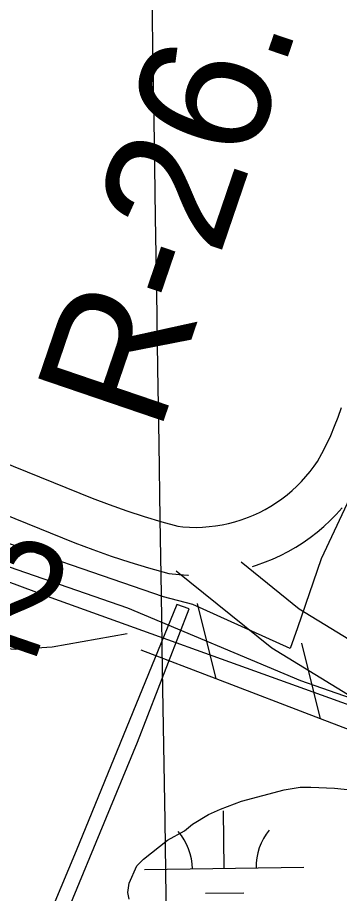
# Model space of a CAD drawing. Extents: x 3823584 to 3861785, y 301729 to 327625.
# Drawn here: x 3848751 to 3848953, y 321685 to 322235 of the extents above; entities that cross this region are included whole.
import ezdxf

# ---------------------------------------------------------------- set-up
doc = ezdxf.new("R2010")
doc.units = 0
for name, color, linetype in [('V-CHAN-DOCK', 7, 'Continuous'), ('V-GRID-MAJR', 7, 'Continuous'), ('V-LEVE-TOET', 7, 'Continuous'), ('V-RIVR-EDGE', 7, 'Continuous'), ('V-RIVR-RANG', 7, 'Continuous'), ('V-RIVR-RANG-IDEN', 7, 'Continuous'), ('V-ROAD-CNTR', 7, 'Continuous'), ('V-RRAP-FSHR', 7, 'Continuous'), ('V-SITE-OTLN', 7, 'Continuous'), ('V-SITE-VEGE', 7, 'Continuous'), ('V-TOPO-MINR', 7, 'Continuous'), ('V-WETL-SWMP', 7, 'Continuous')]:
    doc.layers.add(name, color=color, linetype=linetype)

msp = doc.modelspace()

# ---------------------------------------------------------------- linework, layer by layer
at = {"layer": 'V-CHAN-DOCK'}
msp.add_lwpolyline([(3848609.951, 321260.995), (3848635.097, 321319.968), (3848692.719, 321459.5), (3848762.497, 321625.795), (3848826.1380000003, 321780.116), (3848858.6950000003, 321863.78500000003), (3848850.8170000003, 321866.452), (3848787.759, 321711.842), (3848696.764, 321494.848), (3848620.89, 321310.559), (3848602.46, 321264.868)], dxfattribs=at)
at = {"layer": 'V-GRID-MAJR'}
msp.add_spline([(3849065.214, 307483.094), (3848970.941, 313540.09), (3848876.6210000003, 319600.17), (3848782.301, 325660.246), (3848782.253, 325663.333)], degree=3, dxfattribs=at)
at = {"layer": 'V-LEVE-TOET'}
msp.add_lwpolyline([(3850014.742, 321433.367), (3849850.0500000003, 321489.54), (3849734.295, 321528.69800000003), (3849618.012, 321568.38), (3849498.026, 321612.238), (3849360.6890000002, 321660.183), (3849221.752, 321711.795), (3849053.8680000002, 321774.771), (3848928.632, 321818.594), (3848820.187, 321864.101), (3848681.799, 321912.04), (3848550.748, 321962.126), (3848384.4790000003, 322018.815)], dxfattribs=at)
at = {"layer": 'V-RIVR-EDGE'}
msp.add_spline([(3847485.8319481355, 322118.89418184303), (3847496.8254138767, 322121.7008250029), (3847515.1529831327, 322119.6628313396), (3847532.2711583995, 322112.04833857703), (3847562.928599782, 322100.01648242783), (3847601.149290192, 322084.3791098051), (3847633.7846123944, 322066.364338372), (3847660.4508157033, 322051.9511415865), (3847687.916054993, 322038.333038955), (3847710.6097439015, 322029.11061966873), (3847727.3372702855, 322024.68537263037), (3847746.4658464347, 322024.239538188), (3847772.76406636, 322022.1818353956), (3847789.502432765, 322022.1404462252), (3847814.5932296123, 322015.30330940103), (3847849.643397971, 322006.8474060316), (3847887.4842795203, 321998.78313700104), (3847930.1124787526, 321992.6997051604), (3847958.8107629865, 321994.2228824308), (3847986.7169094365, 321997.74069328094), (3848006.664230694, 322006.0606036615), (3848050.1584769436, 322027.87247824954), (3848078.8892812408, 322042.5472291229), (3848100.019389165, 322045.6832601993), (3848111.5758471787, 322045.2561494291), (3848118.7445054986, 322043.2457485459), (3848125.108215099, 322038.0490583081), (3848139.0420719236, 322032.0365793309), (3848150.9881933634, 322028.02169030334), (3848157.752406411, 322023.62107967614), (3848160.9229284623, 322016.43961042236), (3848161.2889409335, 322003.2870513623), (3848156.847926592, 321980.18300444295), (3848146.788038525, 321941.1514525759), (3848133.093070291, 321882.600675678), (3848120.213890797, 321831.6200460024), (3848106.5297625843, 321777.4531269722), (3848089.6485049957, 321719.7072987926), (3848088.3819545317, 321691.0159127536), (3848082.6753751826, 321639.6190123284), (3848084.198552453, 321610.92072809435), (3848092.5036809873, 321584.9954188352), (3848100.013715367, 321559.8691455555), (3848108.743983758, 321544.7032292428), (3848122.2724098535, 321535.90200798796), (3848129.839600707, 321533.89062164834), (3848142.2039638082, 321537.8453978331), (3848150.2002363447, 321548.1875345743), (3848164.221798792, 321577.6444510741), (3848176.2191639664, 321594.35325378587), (3848203.3607654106, 321611.02460915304), (3848216.535989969, 321620.55686989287), (3848235.3192482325, 321641.6327777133), (3848244.9214763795, 321656.75336302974), (3848252.921690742, 321668.6896299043), (3848262.918509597, 321682.2150996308), (3848279.265241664, 321684.96442365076), (3848288.834949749, 321686.9334353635), (3848305.185623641, 321691.2768895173), (3848321.9269464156, 321692.43109794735), (3848346.234474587, 321691.1753875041), (3848371.3292132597, 321685.9323808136), (3848402.388143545, 321675.0951368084), (3848451.7716867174, 321661.0243015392), (3848503.954812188, 321650.93189340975), (3848552.1457141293, 321638.0596121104), (3848581.61347065, 321628.42190753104), (3848609.881687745, 321617.193029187), (3848655.6606999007, 321595.9574774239), (3848686.7166738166, 321583.924635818), (3848744.07579494, 321571.82675408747), (3848779.9230283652, 321563.3688798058), (3848810.591309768, 321555.7208815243), (3848821.3388772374, 321550.5133512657), (3848849.5795015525, 321528.125561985), (3848851.9460603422, 321518.1563359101), (3848851.846529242, 321477.90455003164), (3848854.173669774, 321451.99402261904), (3848860.086617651, 321425.676093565), (3848874.3717050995, 321400.53306752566), (3848881.1300054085, 321393.74126169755), (3848884.7167982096, 321393.73239258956), (3848893.0918941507, 321396.1028932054), (3848902.2817933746, 321405.64500850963), (3848925.893758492, 321445.4401199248), (3848940.326664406, 321480.0769739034), (3848949.1475947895, 321501.57605066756), (3848955.1354373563, 321505.54659415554), (3848963.9110367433, 321508.71317438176), (3848975.4694656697, 321509.0831286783), (3848992.1910793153, 321502.2666864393), (3849005.331812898, 321497.8503085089), (3849017.286803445, 321497.4222122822), (3849023.654454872, 321493.81965217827), (3849024.437723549, 321488.2382257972), (3849019.6395658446, 321481.8735307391), (3849017.229646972, 321474.3073253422), (3849016.805492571, 321463.9464649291), (3849024.363814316, 321458.34828578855), (3849035.909432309, 321453.5373171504), (3849041.8962894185, 321457.1093281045), (3849044.700798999, 321463.08041791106), (3849048.7216007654, 321477.4177345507), (3849052.7157952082, 321480.99467278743), (3849059.092315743, 321480.97890548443), (3849069.845795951, 321478.16257042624), (3849073.834077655, 321479.3483134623), (3849077.429739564, 321482.92623715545), (3849084.603325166, 321482.90849893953), (3849092.5749612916, 321483.2873223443), (3849099.760372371, 321488.05197452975), (3849106.157587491, 321496.40539042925), (3849113.739560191, 321500.3719920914), (3849122.5023486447, 321498.3576493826), (3849122.8880702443, 321493.17574099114), (3849126.864526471, 321489.57909362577), (3849134.03614116, 321488.7642903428), (3849139.2298750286, 321493.932402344), (3849143.6245729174, 321498.3054201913), (3849152.39327411, 321498.68227268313), (3849163.550214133, 321497.8576148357), (3849169.90406917, 321488.67559926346), (3849169.8814036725, 321479.50935099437), (3849177.4357835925, 321472.3170417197), (3849189.7824084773, 321469.0982323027), (3849207.3178399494, 321469.05487221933), (3849217.670816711, 321465.442457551), (3849228.8119894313, 321458.24127916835), (3849242.7507735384, 321454.22146285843), (3849253.112619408, 321454.1958409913), (3849266.253352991, 321449.7794630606), (3849284.95481837, 321437.77717060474), (3849300.0665345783, 321424.5881496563), (3849310.3948749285, 321411.01242165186), (3849335.4610353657, 321394.2119714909), (3849341.019796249, 321385.8289918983), (3849340.2089347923, 321380.2515073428), (3849335.791571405, 321366.71224122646), (3849330.5860120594, 321356.76173882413), (3849327.7765751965, 321348.7979863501), (3849327.7539096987, 321339.63173808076), (3849334.5191082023, 321335.62965998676), (3849341.6936792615, 321336.01045430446), (3849353.235355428, 321329.6053555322), (3849357.2226516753, 321330.39256603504), (3849361.6341023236, 321341.54063695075), (3849362.86123453, 321354.2907216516), (3849358.5167949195, 321370.2428630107), (3849360.9296701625, 321379.00466600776), (3849365.7219151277, 321382.97816586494), (3849372.894515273, 321382.5618951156), (3849380.0572608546, 321378.16029903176), (3849383.6223736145, 321369.3837141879), (3849384.3859331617, 321355.8316371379), (3849389.9456795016, 321347.84719007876), (3849390.322531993, 321339.07848888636), (3849391.503347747, 321333.0975445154), (3849396.2857381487, 321333.08571903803), (3849403.8657399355, 321336.25525563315), (3849413.4462880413, 321342.6081252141), (3849423.832770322, 321352.5458166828), (3849431.4137575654, 321356.1138858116), (3849446.954555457, 321355.2783879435), (3849454.10843193, 321347.2899990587), (3849456.4759761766, 321337.7193055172), (3849456.0380253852, 321321.77898963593), (3849460.4011886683, 321313.3989664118), (3849464.785046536, 321313.38812639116), (3849472.3620919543, 321315.3620653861), (3849476.7725571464, 321326.11160376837), (3849481.594365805, 321342.041079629), (3849482.0244329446, 321354.7931352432), (3849488.4255898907, 321364.7406812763), (3849497.613518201, 321373.485731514), (3849505.583183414, 321373.06748985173), (3849506.7639991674, 321367.0865454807), (3849508.6847235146, 321337.98874325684), (3849517.004633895, 321318.0414219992), (3849525.7516550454, 321309.6505587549), (3849556.405154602, 321296.0245724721), (3849589.84936735, 321282.79022052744), (3849615.3170166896, 321267.1843825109), (3849652.7298020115, 321247.1651229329), (3849680.6004720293, 321236.3357625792), (3849706.493261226, 321231.4893175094), (3849749.1037222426, 321218.23230006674), (3849784.949970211, 321209.3758932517), (3849883.3126112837, 321178.844012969), (3849916.3504078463, 321162.4223862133), (3849957.3637823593, 321147.973712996), (3850015.9106174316, 321132.6846146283), (3850039.7969475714, 321122.26364137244), (3850070.460301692, 321112.62298042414), (3850077.611221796, 321103.4389939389), (3850086.764659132, 321098.23540550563), (3850097.9166718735, 321095.4180849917), (3850106.2809277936, 321093.4047277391), (3850115.4511178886, 321094.9761923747), (3850156.4713905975, 321083.31724689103), (3850187.132773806, 321072.87952087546), (3850213.8068607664, 321061.65458435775), (3850219.772037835, 321056.4588795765), (3850225.726374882, 321046.87931692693), (3850233.2896239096, 321043.2738004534), (3850252.8039216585, 321037.64605761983), (3850275.1128744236, 321034.0040792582), (3850281.879058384, 321030.4005336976), (3850281.8613201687, 321023.22694809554), (3850290.617210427, 321018.4228776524), (3850304.969308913, 321020.38006388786), (3850314.14738266, 321025.1397887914), (3850315.760236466, 321032.70796510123), (3850319.76231456, 321039.47316360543), (3850326.942798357, 321042.24515312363), (3850337.297746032, 321039.4298035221), (3850343.2589812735, 321032.63996860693), (3850344.4191024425, 321018.2898410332), (3850345.6018891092, 321013.1059617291), (3850351.180359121, 321012.69363280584), (3850354.7770064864, 321016.67008903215), (3850359.5603823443, 321017.05679608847), (3850367.528076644, 321015.8414893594), (3850390.624239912, 321008.2122147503), (3850421.292521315, 321000.56421646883), (3850470.6740935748, 320985.6963161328), (3850512.4904458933, 320973.6368672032), (3850567.055897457, 320959.95175353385), (3850598.5192730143, 320951.5047192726), (3850649.8866097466, 320933.84216391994), (3850703.250550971, 320917.7688114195), (3850714.3936946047, 320911.3646981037), (3850717.573085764, 320907.7700216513), (3850721.5584110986, 320907.76016708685), (3850726.741304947, 320908.5444212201), (3850733.5252271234, 320912.1144612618), (3850744.6841380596, 320912.0868684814), (3850756.635186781, 320910.0646421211), (3850793.664221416, 320896.02435600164), (3850824.7162535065, 320882.3973842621), (3850855.385520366, 320875.14791851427), (3850872.111075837, 320869.9256064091), (3850881.27929502, 320870.7000059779), (3850900.0073677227, 320869.4580919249), (3850910.3564026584, 320864.2515471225), (3850925.0567754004, 320845.882588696), (3850938.9916176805, 320840.2686422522), (3850982.420823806, 320835.7773696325), (3851024.656403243, 320832.08611844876), (3851060.5233457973, 320831.5988948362), (3851072.0867020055, 320833.96151179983), (3851080.067207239, 320837.9271280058), (3851082.475155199, 320844.69626833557), (3851082.102244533, 320855.0590996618), (3851084.5042797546, 320859.43704479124), (3851086.898431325, 320860.62672965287), (3851091.680821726, 320860.6149041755), (3851096.845977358, 320854.2255727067), (3851104.004781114, 320848.2298464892), (3851113.56857646, 320847.80766300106), (3851129.110359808, 320847.3706976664), (3851143.04224572, 320840.5611536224), (3851145.821133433, 320836.1703975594), (3851150.5719892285, 320823.4055310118), (3851152.532131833, 320810.24903012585), (3851156.113011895, 320807.84896581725), (3851167.674397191, 320809.4145177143), (3851172.8563055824, 320809.8002393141), (3851175.6312514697, 320803.81535311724), (3851181.2107069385, 320803.80155672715), (3851190.3858243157, 320807.36568403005), (3851199.55897078, 320810.13274626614), (3851208.7252190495, 320810.1100807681), (3851239.4072968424, 320808.04153795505), (3851258.139311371, 320808.39375403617), (3851275.2762103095, 320808.3513794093), (3851293.9973848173, 320804.3197376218), (3851298.372373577, 320800.7221048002), (3851303.5188055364, 320786.76065519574), (3851309.861820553, 320773.19478175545), (3851315.8200994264, 320765.2093492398), (3851320.1901609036, 320759.61905375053), (3851338.023608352, 320718.9243897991), (3851342.77939143, 320708.15218591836), (3851345.1656593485, 320706.1536105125), (3851365.0853878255, 320703.3146099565), (3851381.420294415, 320701.2815435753), (3851407.3002726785, 320691.25417557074), (3851422.433668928, 320686.832870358), (3851431.185617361, 320680.43466978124), (3851451.4890965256, 320671.6166957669), (3851448.6845869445, 320665.64560596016), (3851438.3000755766, 320656.50497955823), (3851435.892127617, 320649.7358392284), (3851442.2479535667, 320641.3508887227), (3851483.653947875, 320624.51003484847), (3851505.9392496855, 320611.3032756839), (3851536.9883254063, 320596.48070634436), (3851589.9419086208, 320575.62594889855), (3851617.012557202, 320563.6029618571), (3851652.46519992, 320556.74020316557), (3851684.7187423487, 320545.50147025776), (3851713.3825356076, 320533.076008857), (3851730.1031637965, 320525.8610340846), (3851748.4248203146, 320521.43184522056), (3851767.555367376, 320521.78307584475), (3851777.9319950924, 320527.7354419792), (3851788.303695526, 320531.6951454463), (3851800.6582040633, 320531.6645962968), (3851816.5955635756, 320530.03104790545), (3851824.9479940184, 320523.2353002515), (3851839.260674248, 320509.2511851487), (3851853.5812381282, 320498.45533031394), (3851862.7445300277, 320497.23706721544), (3851879.884385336, 320498.390290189), (3851892.639397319, 320499.1558206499), (3851900.610047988, 320499.1361115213), (3851926.106275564, 320495.0877169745), (3851955.5740320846, 320485.4500123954), (3851994.2050805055, 320474.5940447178), (3852022.486108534, 320468.54608930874), (3852060.7097553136, 320454.10431428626), (3852092.9534431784, 320438.8802560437), (3852110.0666911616, 320429.2731006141), (3852146.7060623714, 320418.82059275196), (3852168.608598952, 320411.99133957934), (3852194.0998992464, 320405.95028236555), (3852209.236251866, 320402.724574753), (3852234.3378887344, 320400.2712957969), (3852251.0644296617, 320395.4475162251), (3852274.163549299, 320389.0138392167), (3852305.6357939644, 320384.15359775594), (3852335.115375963, 320379.2982835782), (3852352.658691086, 320382.44318376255), (3852370.19904984, 320384.3924863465), (3852387.732510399, 320383.5520611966), (3852419.199827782, 320376.6991570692), (3852438.7141255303, 320371.07141423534), (3852464.602972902, 320364.6308390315), (3852482.518213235, 320357.01437535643), (3852503.2241667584, 320349.7895460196), (3852521.141378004, 320342.9701474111), (3852536.265905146, 320334.96204939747), (3852554.9663850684, 320322.5612244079), (3852575.266907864, 320312.5476527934), (3852589.199779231, 320306.1366412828), (3852597.5551660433, 320300.53649122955), (3852608.692396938, 320291.7411827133), (3852639.754283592, 320282.09953630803), (3852661.2582876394, 320275.27126859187), (3852690.7290005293, 320266.82916161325), (3852722.59090862, 320258.38114189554), (3852744.5062561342, 320256.7328116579), (3852760.831308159, 320250.7144199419), (3852781.9377651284, 320244.2856702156), (3852812.605061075, 320236.23913940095), (3852838.090448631, 320227.80688698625), (3852860.000868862, 320224.1658940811), (3852879.1126922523, 320216.9450065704), (3852905.3971157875, 320209.3078483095), (3852940.8280784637, 320193.67737388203), (3852967.521874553, 320190.423088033), (3852993.0151457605, 320185.179095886), (3853016.1122944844, 320177.9483538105), (3853043.98887724, 320169.51018865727), (3853083.419947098, 320159.84784766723), (3853124.0446436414, 320149.3854852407), (3853164.2698221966, 320138.52557573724), (3853204.098439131, 320128.4637167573), (3853280.564456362, 320107.152284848), (3853294.5101386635, 320105.92219627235), (3853304.8769118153, 320107.88923707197), (3853317.63685108, 320110.64743020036), (3853337.1826834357, 320117.772728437), (3853356.72851579, 320124.8980266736), (3853374.6762761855, 320130.43313660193), (3853389.029360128, 320132.7888553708), (3853402.5804517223, 320133.1538823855), (3853412.940326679, 320132.331195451), (3853431.273808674, 320132.6843969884), (3853444.834754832, 320137.0347493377), (3853448.428445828, 320139.8156079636), (3853449.239307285, 320145.3930925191), (3853452.437422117, 320149.37053420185), (3853457.2267107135, 320152.14843645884), (3853468.3866071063, 320152.51937621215), (3853468.7811978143, 320150.924260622), (3853464.3638344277, 320137.38499450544), (3853464.3618635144, 320136.5879294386), (3853466.7471459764, 320134.1908214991), (3853472.715279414, 320130.1907143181), (3853479.081945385, 320126.18962168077), (3853491.4236429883, 320120.9781495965), (3853502.180079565, 320119.3574121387), (3853506.157521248, 320116.15929730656), (3853510.5334954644, 320112.96019701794), (3853514.9045423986, 320107.7684340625), (3853525.650138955, 320101.76383873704), (3853538.7918579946, 320097.74599334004), (3853552.3429495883, 320098.1110203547), (3853584.2028867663, 320088.86593557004), (3853605.7059053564, 320081.63913532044), (3853618.4362809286, 320072.4413524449), (3853651.492801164, 320063.59184382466)], degree=3, dxfattribs=at)
at = {"layer": 'V-ROAD-CNTR'}
for points in [[(3848425.671511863, 322036.74817515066), (3848540.2759555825, 322001.9465166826), (3848551.8249645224, 321998.54717825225), (3848563.1047540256, 321994.98960857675), (3848574.317304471, 321991.21142414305), (3848585.451391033, 321987.21927773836), (3848596.506577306, 321983.0117286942), (3848607.478671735, 321978.59048801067), (3848618.3615527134, 321973.95762674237), (3848629.535515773, 321968.94212717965), (3848786.8233150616, 321905.13709651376), (3848798.2853165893, 321900.84824904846), (3848809.787707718, 321896.816715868), (3848821.370025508, 321893.0257286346), (3848833.0287150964, 321889.4760932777), (3848845.844806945, 321885.8624197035), (3848852.2212128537, 321885.1998838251), (3848857.6721405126, 321884.8772965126), (3848858.261961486, 321884.8689197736)], [(3848641.320484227, 321996.53587282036), (3848797.7206849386, 321933.09090348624), (3848808.5046834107, 321929.0557509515), (3848819.4162922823, 321925.231284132), (3848830.405974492, 321921.6342713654), (3848841.4692849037, 321918.2659067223), (3848851.507193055, 321915.4355802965), (3848854.6587871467, 321915.10811617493), (3848858.7718594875, 321914.86470348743), (3848862.8878063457, 321914.8062481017), (3848867.007243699, 321914.9318879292), (3848871.1118707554, 321915.23962750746), (3848875.2037137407, 321915.73347062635), (3848879.2688654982, 321916.4062639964), (3848883.2910441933, 321917.2604940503), (3848887.280149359, 321918.2975753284), (3848891.1774447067, 321919.4956296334), (3848895.7306793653, 321921.153266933), (3848898.908805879, 321922.4522563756), (3848902.6521120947, 321924.181061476), (3848906.3104434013, 321926.0721452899), (3848909.8792646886, 321928.1252277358), (3848913.356209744, 321930.3373598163), (3848916.7272356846, 321932.6993127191), (3848919.9885794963, 321935.2112779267), (3848923.1387003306, 321937.8698111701), (3848926.167318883, 321940.66360641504), (3848929.0631317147, 321943.5877842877), (3848931.8291394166, 321946.6411470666), (3848934.4552394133, 321949.81413625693), (3848936.9353656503, 321953.09976623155), (3848939.039922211, 321956.1642551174), (3848941.8207229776, 321961.21108357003), (3848944.6639659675, 321966.7852140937), (3848947.3263137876, 321972.44885530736), (3848949.8069158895, 321978.19482505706), (3848952.099578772, 321984.01280519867), (3848954.204160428, 321989.90507682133)], [(3848898.2421228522, 321890.2818690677), (3848900.7225552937, 321891.04437036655), (3848906.541320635, 321893.16273306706), (3848910.8791941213, 321894.93574362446), (3848915.8358879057, 321897.224938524), (3848920.685556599, 321899.7318547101), (3848925.4187353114, 321902.45477226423), (3848930.0237902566, 321905.3846401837), (3848934.4967643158, 321908.5186872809), (3848938.8254205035, 321911.8527220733), (3848942.993299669, 321915.3701888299), (3848947.006681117, 321919.072393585), (3848950.8488682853, 321922.95221571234), (3848954.5128605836, 321926.99685293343)], [(3851345.76026896, 320999.3289759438), (3851087.0497863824, 321095.4217837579), (3850958.10604427, 321110.62375335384), (3850626.7707069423, 321252.2654700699), (3849688.9585825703, 321576.39482181), (3849175.4586095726, 321761.35145189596), (3848971.053018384, 321836.98130063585), (3848927.6501051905, 321863.5682474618), (3848891.1131782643, 321892.8961888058)], [(3851335.314289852, 320971.20703218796), (3851079.969800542, 321066.0478425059), (3850950.294059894, 321081.3378119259), (3850615.9607285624, 321224.2595260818), (3849678.974602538, 321548.10487838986), (3849165.170630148, 321733.17150825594), (3848957.887044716, 321809.86535486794), (3848910.356139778, 321838.98029663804), (3848850.5132594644, 321887.2502000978)]]:
    msp.add_lwpolyline(points, dxfattribs=at)
at = {"layer": 'V-RRAP-FSHR'}
for p, q in [((3848875.6240000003, 321819.762), (3848863.782, 321867.135)), ((3848940.989, 321794.716), (3848929.147, 321842.09))]:
    msp.add_line(p, q, dxfattribs=at)
for points in [[(3848875.6240000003, 321819.762), (3848828.534, 321837.805)], [(3848940.989, 321794.716), (3848875.623, 321819.76300000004)], [(3849006.338, 321769.629), (3848979.7120000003, 321779.879), (3848940.988, 321794.717)]]:
    msp.add_lwpolyline(points, dxfattribs=at)
at = {"layer": 'V-SITE-OTLN'}
msp.add_lwpolyline([(3849091.643, 322411.601), (3849021.636, 322159.998), (3848977.041, 321971.252), (3848941.4280000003, 321895.136), (3848926.486, 321851.684), (3848921.9930000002, 321838.722), (3848860.87, 321866.474), (3848842.401, 321871.207), (3848720.828, 321912.933), (3848499.793, 321998.47000000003), (3848417.894, 322027.445), (3848166.653, 322116.267), (3848101.613, 322137.072), (3848109.5100000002, 322163.127), (3848094.7770000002, 322170.38300000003), (3847619.958, 322340.685)], dxfattribs=at)
at = {"layer": 'V-SITE-VEGE'}
msp.add_lwpolyline([(3848821.065, 321681.591), (3848820.193, 321685.757), (3848820.975, 321691.606), (3848825.884, 321702.499), (3848830.021, 321706.71), (3848844.9390000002, 321718.529), (3848855.736, 321724.468), (3848860.704, 321728.685), (3848870.668, 321734.616), (3848878.149, 321738.022), (3848891.457, 321743.15), (3848918.1040000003, 321750.064), (3848928.1040000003, 321751.82300000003), (3848934.7800000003, 321751.88300000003), (3848949.811, 321751.18200000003), (3848964.012, 321749.642)], dxfattribs=at)
at = {"layer": 'V-TOPO-MINR'}
msp.add_lwpolyline([(3848819.81, 321847.94), (3848772.7848946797, 321839.70810447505), (3848749.7403657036, 321838.19500999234), (3848727.258863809, 321839.8131179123), (3848705.6219025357, 321846.1280294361), (3848684.547968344, 321855.57414336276), (3848629.0585518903, 321888.02066684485), (3848606.306770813, 321901.386110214), (3848583.5912563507, 321914.8126290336), (3848560.9301418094, 321928.33076102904), (3848538.3052938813, 321941.9099684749), (3848493.11, 321969.16000000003)], dxfattribs=at)
at = {"layer": 'V-WETL-SWMP'}
for p, q in [((3848880.5930162, 321700.8935196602), (3848880.0376879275, 321736.8889282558)), ((3848830.5990776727, 321700.12267700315), (3848930.5869547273, 321701.66436231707)), ((3848868.832506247, 321685.2794854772), (3848892.8295967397, 321685.64948995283))]:
    msp.add_line(p, q, dxfattribs=at)
msp.add_lwpolyline([(3847887.284, 322193.128), (3847983.605, 322158.825), (3848045.447, 322136.067), (3848107.271, 322115.284), (3848219.0810000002, 322072.032), (3848338.832, 322024.505), (3848437.093, 321994.17), (3848572.2, 321945.039), (3848771.865, 321870.723), (3848941.446, 321809.814), (3849087.375, 321757.152), (3849258.984, 321691.856), (3849390.4790000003, 321644.702), (3849529.586, 321595.597), (3849671.5100000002, 321543.71), (3849774.923, 321509.575), (3849949.693, 321450.298), (3850126.043, 321394.232)], dxfattribs=at)
for centre, radius, start, end in [((3848935.821931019, 321702.2199345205), 35.246287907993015, 140.1115299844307, 181.65518831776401), ((3848825.3494529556, 321700.5165900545), 35.24628790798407, 0.11154251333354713, 41.65520084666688)]:
    msp.add_arc(centre, radius, start, end, dxfattribs=at)

# ---------------------------------------------------------------- texts
at = {"layer": 'V-RIVR-RANG'}
msp.add_text('5.2', height=67, rotation=341.03832571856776, dxfattribs=at).set_placement((3848649.5377272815, 321872.9983209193))
at = {"layer": 'V-RIVR-RANG-IDEN'}
msp.add_text('R-26.6', height=82.99999799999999, rotation=71.17567585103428, dxfattribs=at).set_placement((3848839.607434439, 321972.83632506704))

doc.saveas('drawing.dxf')
